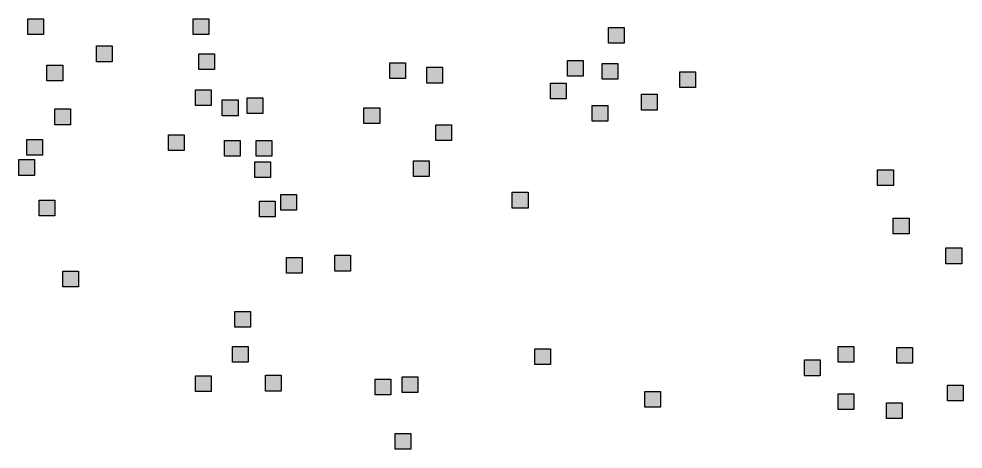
# Model space of a CAD drawing. Extents: x 445.4 to 500, y 8728.7 to 8784.
# Drawn here: x 449.443 to 452.922, y 8728.698 to 8730.282 of the extents above; entities that cross this region are included whole.
import ezdxf

# ---------------------------------------------------------------- set-up
doc = ezdxf.new("R2010")
doc.units = 0
doc.header["$LTSCALE"] = 0.064
doc.layers.add('2', color=7, linetype='Continuous', lineweight=25)

msp = doc.modelspace()

# ---------------------------------------------------------------- hatches: boundary and pattern name
at = {"layer": '2'}
for points in [[(449.4757, 8730.2817), (449.5337, 8730.2817), (449.5337, 8730.2237), (449.4757, 8730.2237)], [(450.0845, 8730.2817), (450.1425, 8730.2817), (450.1425, 8730.2237), (450.0845, 8730.2237)], [(451.6151, 8730.2504), (451.6731, 8730.2504), (451.6731, 8730.1924), (451.6151, 8730.1924)], [(449.7283, 8730.1822), (449.7863, 8730.1822), (449.7863, 8730.1242), (449.7283, 8730.1242)], [(450.1052, 8730.1532), (450.1632, 8730.1532), (450.1632, 8730.0952), (450.1052, 8730.0952)], [(449.5461, 8730.1118), (449.6041, 8730.1118), (449.6041, 8730.0538), (449.5461, 8730.0538)], [(450.8092, 8730.1201), (450.8672, 8730.1201), (450.8672, 8730.0621), (450.8092, 8730.0621)], [(451.4636, 8730.1284), (451.5216, 8730.1284), (451.5216, 8730.0704), (451.4636, 8730.0704)], [(451.5919, 8730.1181), (451.6499, 8730.1181), (451.6499, 8730.0601), (451.5919, 8730.0601)], [(450.9459, 8730.1035), (451.0039, 8730.1035), (451.0039, 8730.0455), (450.9459, 8730.0455)], [(451.8777, 8730.0869), (451.9357, 8730.0869), (451.9357, 8730.0289), (451.8777, 8730.0289)], [(451.4014, 8730.0455), (451.4594, 8730.0455), (451.4594, 8729.9875), (451.4014, 8729.9875)], [(450.0928, 8730.0206), (450.1508, 8730.0206), (450.1508, 8729.9626), (450.0928, 8729.9626)], [(451.7369, 8730.0041), (451.7949, 8730.0041), (451.7949, 8729.9461), (451.7369, 8729.9461)], [(450.1922, 8729.9833), (450.2502, 8729.9833), (450.2502, 8729.9253), (450.1922, 8729.9253)], [(450.2833, 8729.9916), (450.3413, 8729.9916), (450.3413, 8729.9336), (450.2833, 8729.9336)], [(449.5751, 8729.9502), (449.6331, 8729.9502), (449.6331, 8729.8922), (449.5751, 8729.8922)], [(450.714, 8729.9543), (450.772, 8729.9543), (450.772, 8729.8963), (450.714, 8729.8963)], [(451.5547, 8729.9626), (451.6127, 8729.9626), (451.6127, 8729.9046), (451.5547, 8729.9046)], [(450.979, 8729.8922), (451.037, 8729.8922), (451.037, 8729.8342), (450.979, 8729.8342)], [(449.4716, 8729.8383), (449.5296, 8729.8383), (449.5296, 8729.7803), (449.4716, 8729.7803)], [(449.9934, 8729.8549), (450.0514, 8729.8549), (450.0514, 8729.7969), (449.9934, 8729.7969)], [(450.2005, 8729.8342), (450.2585, 8729.8342), (450.2585, 8729.7762), (450.2005, 8729.7762)], [(450.3164, 8729.8342), (450.3744, 8729.8342), (450.3744, 8729.7762), (450.3164, 8729.7762)], [(449.4426, 8729.7637), (449.5006, 8729.7637), (449.5006, 8729.7057), (449.4426, 8729.7057)], [(450.8962, 8729.7596), (450.9542, 8729.7596), (450.9542, 8729.7016), (450.8962, 8729.7016)], [(450.3123, 8729.7554), (450.3703, 8729.7554), (450.3703, 8729.6974), (450.3123, 8729.6974)], [(452.6066, 8729.7264), (452.6646, 8729.7264), (452.6646, 8729.6684), (452.6066, 8729.6684)], [(450.4075, 8729.6353), (450.4655, 8729.6353), (450.4655, 8729.5773), (450.4075, 8729.5773)], [(451.2606, 8729.6435), (451.3186, 8729.6435), (451.3186, 8729.5855), (451.2606, 8729.5855)], [(449.5171, 8729.6145), (449.5751, 8729.6145), (449.5751, 8729.5565), (449.5171, 8729.5565)], [(450.3288, 8729.6104), (450.3868, 8729.6104), (450.3868, 8729.5524), (450.3288, 8729.5524)], [(452.6645, 8729.5482), (452.7225, 8729.5482), (452.7225, 8729.4902), (452.6645, 8729.4902)], [(450.6063, 8729.4115), (450.6643, 8729.4115), (450.6643, 8729.3535), (450.6063, 8729.3535)], [(452.8586, 8729.4385), (452.9166, 8729.4385), (452.9166, 8729.3805), (452.8586, 8729.3805)], [(450.4282, 8729.4032), (450.4862, 8729.4032), (450.4862, 8729.3452), (450.4282, 8729.3452)], [(449.6041, 8729.3535), (449.6621, 8729.3535), (449.6621, 8729.2955), (449.6041, 8729.2955)], [(450.2377, 8729.2043), (450.2957, 8729.2043), (450.2957, 8729.1463), (450.2377, 8729.1463)], [(450.2294, 8729.0758), (450.2874, 8729.0758), (450.2874, 8729.0178), (450.2294, 8729.0178)], [(451.3435, 8729.0676), (451.4015, 8729.0676), (451.4015, 8729.0096), (451.3435, 8729.0096)], [(452.4616, 8729.0758), (452.5196, 8729.0758), (452.5196, 8729.0178), (452.4616, 8729.0178)], [(452.677, 8729.0717), (452.735, 8729.0717), (452.735, 8729.0137), (452.677, 8729.0137)], [(452.3374, 8729.0261), (452.3954, 8729.0261), (452.3954, 8728.9681), (452.3374, 8728.9681)], [(450.0928, 8728.9681), (450.1508, 8728.9681), (450.1508, 8728.9101), (450.0928, 8728.9101)], [(450.3508, 8728.9697), (450.4088, 8728.9697), (450.4088, 8728.9117), (450.3508, 8728.9117)], [(450.8548, 8728.964), (450.9128, 8728.964), (450.9128, 8728.906), (450.8548, 8728.906)], [(450.7554, 8728.9557), (450.8134, 8728.9557), (450.8134, 8728.8977), (450.7554, 8728.8977)], [(452.8637, 8728.9338), (452.9217, 8728.9338), (452.9217, 8728.8758), (452.8637, 8728.8758)], [(451.7493, 8728.9101), (451.8073, 8728.9101), (451.8073, 8728.8521), (451.7493, 8728.8521)], [(452.4616, 8728.9018), (452.5196, 8728.9018), (452.5196, 8728.8438), (452.4616, 8728.8438)], [(452.6397, 8728.8687), (452.6977, 8728.8687), (452.6977, 8728.8107), (452.6397, 8728.8107)], [(450.8293, 8728.7559), (450.8873, 8728.7559), (450.8873, 8728.6979), (450.8293, 8728.6979)]]:
    msp.add_hatch(color=256, dxfattribs=at).paths.add_polyline_path(points)

# ---------------------------------------------------------------- linework, layer by layer
for points in [[(449.4757, 8730.2817), (449.5337, 8730.2817), (449.5337, 8730.2237), (449.4757, 8730.2237)], [(450.0845, 8730.2817), (450.1425, 8730.2817), (450.1425, 8730.2237), (450.0845, 8730.2237)], [(451.6151, 8730.2504), (451.6731, 8730.2504), (451.6731, 8730.1924), (451.6151, 8730.1924)], [(449.7283, 8730.1822), (449.7863, 8730.1822), (449.7863, 8730.1242), (449.7283, 8730.1242)], [(450.1052, 8730.1532), (450.1632, 8730.1532), (450.1632, 8730.0952), (450.1052, 8730.0952)], [(449.5461, 8730.1118), (449.6041, 8730.1118), (449.6041, 8730.0538), (449.5461, 8730.0538)], [(450.8092, 8730.1201), (450.8672, 8730.1201), (450.8672, 8730.0621), (450.8092, 8730.0621)], [(451.4636, 8730.1284), (451.5216, 8730.1284), (451.5216, 8730.0704), (451.4636, 8730.0704)], [(451.5919, 8730.1181), (451.6499, 8730.1181), (451.6499, 8730.0601), (451.5919, 8730.0601)], [(450.9459, 8730.1035), (451.0039, 8730.1035), (451.0039, 8730.0455), (450.9459, 8730.0455)], [(451.8777, 8730.0869), (451.9357, 8730.0869), (451.9357, 8730.0289), (451.8777, 8730.0289)], [(451.4014, 8730.0455), (451.4594, 8730.0455), (451.4594, 8729.9875), (451.4014, 8729.9875)], [(450.0928, 8730.0206), (450.1508, 8730.0206), (450.1508, 8729.9626), (450.0928, 8729.9626)], [(451.7369, 8730.0041), (451.7949, 8730.0041), (451.7949, 8729.9461), (451.7369, 8729.9461)], [(450.1922, 8729.9833), (450.2502, 8729.9833), (450.2502, 8729.9253), (450.1922, 8729.9253)], [(450.2833, 8729.9916), (450.3413, 8729.9916), (450.3413, 8729.9336), (450.2833, 8729.9336)], [(449.5751, 8729.9502), (449.6331, 8729.9502), (449.6331, 8729.8922), (449.5751, 8729.8922)], [(450.714, 8729.9543), (450.772, 8729.9543), (450.772, 8729.8963), (450.714, 8729.8963)], [(451.5547, 8729.9626), (451.6127, 8729.9626), (451.6127, 8729.9046), (451.5547, 8729.9046)], [(450.979, 8729.8922), (451.037, 8729.8922), (451.037, 8729.8342), (450.979, 8729.8342)], [(449.4716, 8729.8383), (449.5296, 8729.8383), (449.5296, 8729.7803), (449.4716, 8729.7803)], [(449.9934, 8729.8549), (450.0514, 8729.8549), (450.0514, 8729.7969), (449.9934, 8729.7969)], [(450.2005, 8729.8342), (450.2585, 8729.8342), (450.2585, 8729.7762), (450.2005, 8729.7762)], [(450.3164, 8729.8342), (450.3744, 8729.8342), (450.3744, 8729.7762), (450.3164, 8729.7762)], [(449.4426, 8729.7637), (449.5006, 8729.7637), (449.5006, 8729.7057), (449.4426, 8729.7057)], [(450.8962, 8729.7596), (450.9542, 8729.7596), (450.9542, 8729.7016), (450.8962, 8729.7016)], [(450.3123, 8729.7554), (450.3703, 8729.7554), (450.3703, 8729.6974), (450.3123, 8729.6974)], [(452.6066, 8729.7264), (452.6646, 8729.7264), (452.6646, 8729.6684), (452.6066, 8729.6684)], [(450.4075, 8729.6353), (450.4655, 8729.6353), (450.4655, 8729.5773), (450.4075, 8729.5773)], [(451.2606, 8729.6435), (451.3186, 8729.6435), (451.3186, 8729.5855), (451.2606, 8729.5855)], [(449.5171, 8729.6145), (449.5751, 8729.6145), (449.5751, 8729.5565), (449.5171, 8729.5565)], [(450.3288, 8729.6104), (450.3868, 8729.6104), (450.3868, 8729.5524), (450.3288, 8729.5524)], [(452.6645, 8729.5482), (452.7225, 8729.5482), (452.7225, 8729.4902), (452.6645, 8729.4902)], [(450.6063, 8729.4115), (450.6643, 8729.4115), (450.6643, 8729.3535), (450.6063, 8729.3535)], [(452.8586, 8729.4385), (452.9166, 8729.4385), (452.9166, 8729.3805), (452.8586, 8729.3805)], [(450.4282, 8729.4032), (450.4862, 8729.4032), (450.4862, 8729.3452), (450.4282, 8729.3452)], [(449.6041, 8729.3535), (449.6621, 8729.3535), (449.6621, 8729.2955), (449.6041, 8729.2955)], [(450.2377, 8729.2043), (450.2957, 8729.2043), (450.2957, 8729.1463), (450.2377, 8729.1463)], [(450.2294, 8729.0758), (450.2874, 8729.0758), (450.2874, 8729.0178), (450.2294, 8729.0178)], [(451.3435, 8729.0676), (451.4015, 8729.0676), (451.4015, 8729.0096), (451.3435, 8729.0096)], [(452.4616, 8729.0758), (452.5196, 8729.0758), (452.5196, 8729.0178), (452.4616, 8729.0178)], [(452.677, 8729.0717), (452.735, 8729.0717), (452.735, 8729.0137), (452.677, 8729.0137)], [(452.3374, 8729.0261), (452.3954, 8729.0261), (452.3954, 8728.9681), (452.3374, 8728.9681)], [(450.0928, 8728.9681), (450.1508, 8728.9681), (450.1508, 8728.9101), (450.0928, 8728.9101)], [(450.3508, 8728.9697), (450.4088, 8728.9697), (450.4088, 8728.9117), (450.3508, 8728.9117)], [(450.8548, 8728.964), (450.9128, 8728.964), (450.9128, 8728.906), (450.8548, 8728.906)], [(450.7554, 8728.9557), (450.8134, 8728.9557), (450.8134, 8728.8977), (450.7554, 8728.8977)], [(452.8637, 8728.9338), (452.9217, 8728.9338), (452.9217, 8728.8758), (452.8637, 8728.8758)], [(451.7493, 8728.9101), (451.8073, 8728.9101), (451.8073, 8728.8521), (451.7493, 8728.8521)], [(452.4616, 8728.9018), (452.5196, 8728.9018), (452.5196, 8728.8438), (452.4616, 8728.8438)], [(452.6397, 8728.8687), (452.6977, 8728.8687), (452.6977, 8728.8107), (452.6397, 8728.8107)], [(450.8293, 8728.7559), (450.8873, 8728.7559), (450.8873, 8728.6979), (450.8293, 8728.6979)]]:
    msp.add_lwpolyline(points, close=True, dxfattribs=at)

doc.saveas('drawing.dxf')
